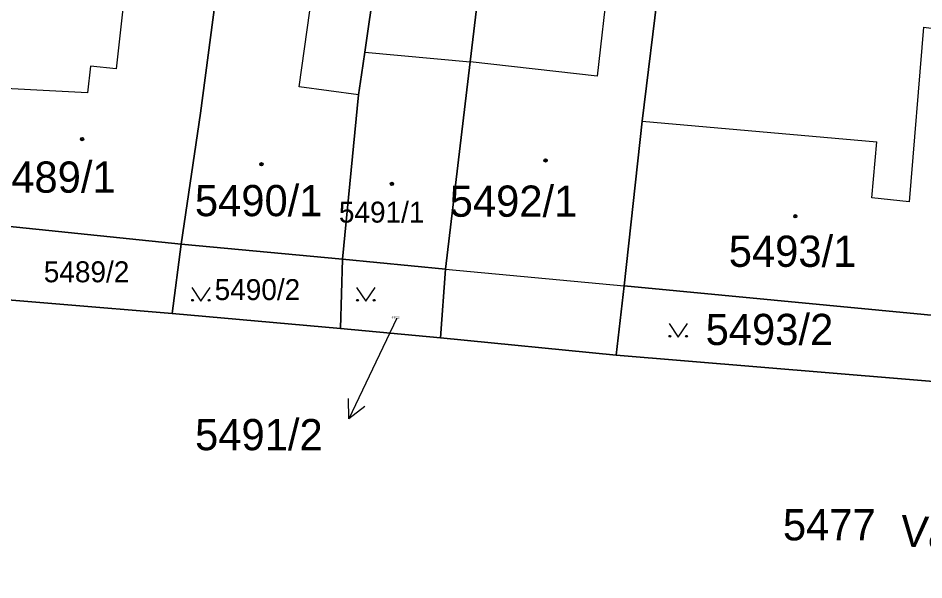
# Model space of a CAD drawing. Extents: x -596233 to -595156, y -1161235 to -1159375.
# Drawn here: x -595289.7 to -595240.34, y -1160964.03 to -1160933.43 of the extents above; entities that cross this region are included whole.
import ezdxf

# ---------------------------------------------------------------- set-up
doc = ezdxf.new("R2010")
doc.units = 0
for name, color, linetype in [('KN_CAR_KR', 7, 'Continuous'), ('KN_KULTURY', 7, 'Continuous'), ('KN_PARC_CIS_POM', 7, 'Continuous'), ('KN_PARC_CIS_POZ', 7, 'Continuous'), ('KN_PARC_CIS_STAV', 7, 'Continuous'), ('KN_PARC_PLOCHA', 7, 'Continuous'), ('KN_ULICE', 7, 'Continuous'), ('PARC_C_SIPKA', 7, 'Continuous'), ('parcely_l', 7, 'Continuous')]:
    doc.layers.add(name, color=color, linetype=linetype)

msp = doc.modelspace()

# ---------------------------------------------------------------- linework, layer by layer
at = {"layer": 'KN_CAR_KR'}
for points in [[(-595283.08, -1160924.72), (-595284.35, -1160936.19)], [(-595274.38, -1160937.18), (-595273.36, -1160929.91)], [(-595257.54, -1160931.31), (-595258.15, -1160936.6)], [(-595240.36, -1160933.92), (-595241.14, -1160943.43)], [(-595240.36, -1160933.92), (-595235.88, -1160934.48)], [(-595270.8, -1160935.29), (-595265.07, -1160935.81)], [(-595258.15, -1160936.6), (-595265.07, -1160935.81)], [(-595285.75, -1160936.04), (-595285.91, -1160937.5)], [(-595284.35, -1160936.19), (-595285.75, -1160936.04)], [(-595285.91, -1160937.5), (-595292.48, -1160937.16)], [(-595271.16, -1160937.61), (-595274.38, -1160937.18)], [(-595255.7, -1160939.05), (-595242.9, -1160940.17)], [(-595243.19, -1160943.22), (-595242.9, -1160940.17)], [(-595241.14, -1160943.43), (-595243.19, -1160943.22)], [(-595266.41, -1160947.1), (-595256.68, -1160948.02)]]:
    msp.add_lwpolyline(points, dxfattribs=at)
at = {"layer": 'KN_KULTURY'}
for points in [[(-595280.2418, -1160948.1016), (-595279.7418, -1160948.8516), (-595279.2418, -1160948.1016)], [(-595271.2518, -1160948.1016), (-595270.7518, -1160948.8516), (-595270.2518, -1160948.1016)], [(-595254.2318, -1160950.0616), (-595253.7318, -1160950.8116), (-595253.2318, -1160950.0616)]]:
    msp.add_lwpolyline(points, dxfattribs=at)
for centre, radius in [((-595286.21, -1160940.02), 0.09), ((-595286.21, -1160940.02), 0.0398), ((-595260.96, -1160941.18), 0.09), ((-595260.96, -1160941.18), 0.0398), ((-595276.44, -1160941.39), 0.09), ((-595276.44, -1160941.39), 0.0398), ((-595269.33, -1160942.46), 0.09), ((-595269.33, -1160942.46), 0.0398), ((-595247.35, -1160944.22), 0.09), ((-595247.35, -1160944.22), 0.0398), ((-595280.192, -1160948.8014), 0.05), ((-595279.2926, -1160948.8014), 0.05), ((-595271.202, -1160948.8014), 0.05), ((-595270.3026, -1160948.8014), 0.05), ((-595254.182, -1160950.7614), 0.05), ((-595253.2826, -1160950.7614), 0.05)]:
    msp.add_circle(centre, radius, dxfattribs=at)
at = {"layer": 'KN_PARC_PLOCHA'}
for points in [[(-595266.25, -1160916.13), (-595267.59, -1160925.75), (-595269.38, -1160925.41), (-595269.69, -1160927.55), (-595270.8, -1160935.29), (-595270.99, -1160936.52), (-595271.16, -1160937.61), (-595272.02, -1160946.57), (-595280.81, -1160945.74), (-595279.76, -1160938.6), (-595278.68, -1160930.35), (-595278.14, -1160925.28), (-595277.84, -1160922.87), (-595277.45, -1160919.8), (-595277.17, -1160917.53), (-595276.91, -1160915.53), (-595276.81, -1160914.77), (-595273.72, -1160915.17)], [(-595244.13, -1160921.95), (-595244.15, -1160922.05), (-595244.81, -1160926.85), (-595245.32, -1160930.53), (-595243.16, -1160930.73), (-595235.62, -1160931.44), (-595235.72, -1160933), (-595235.88, -1160934.48), (-595236.23, -1160937.63), (-595236.36, -1160938.75), (-595236.57, -1160940.62), (-595237.47, -1160949.84), (-595256.68, -1160948.02), (-595255.7, -1160939.05), (-595254.76, -1160931.48), (-595254.61, -1160930.31), (-595254.24, -1160926.72), (-595254.11, -1160925.74), (-595252.49, -1160925.93), (-595247.38, -1160926.54), (-595246.86, -1160921.66)], [(-595290.43, -1160923.53), (-595290.5, -1160924.04), (-595286.01, -1160924.39), (-595284.35, -1160924.58), (-595283.08, -1160924.72), (-595278.14, -1160925.28), (-595278.68, -1160930.35), (-595279.76, -1160938.6), (-595280.81, -1160945.74), (-595293.14, -1160944.48), (-595292.48, -1160937.16), (-595291.76, -1160929.72), (-595291.16, -1160926.03), (-595290.81, -1160923.6), (-595290.79, -1160923.48)], [(-595267.59, -1160925.75), (-595264.91, -1160925.94), (-595264.01, -1160926.01), (-595264.31, -1160929.47), (-595264.43, -1160930.47), (-595265.07, -1160935.81), (-595266.41, -1160947.1), (-595272.02, -1160946.57), (-595271.16, -1160937.61), (-595270.99, -1160936.52), (-595270.8, -1160935.29), (-595269.69, -1160927.55), (-595269.38, -1160925.41)], [(-595254.24, -1160926.72), (-595254.61, -1160930.31), (-595254.76, -1160931.48), (-595255.7, -1160939.05), (-595256.68, -1160948.02), (-595257.11, -1160951.8), (-595266.69, -1160950.85), (-595266.41, -1160947.1), (-595265.07, -1160935.81), (-595264.43, -1160930.47), (-595264.31, -1160929.47), (-595264.01, -1160926.01), (-595260.72, -1160926.25)], [(-595280.81, -1160945.74), (-595281.31, -1160949.53), (-595293.57, -1160948.51), (-595293.14, -1160944.48)], [(-595272.02, -1160946.57), (-595272.14, -1160950.34), (-595281.31, -1160949.53), (-595280.81, -1160945.74)], [(-595266.41, -1160947.1), (-595266.69, -1160950.85), (-595272.14, -1160950.34), (-595272.02, -1160946.57)], [(-595237.47, -1160949.84), (-595237.62, -1160953.41), (-595257.11, -1160951.8), (-595256.68, -1160948.02)]]:
    msp.add_lwpolyline(points, close=True, dxfattribs=at)
msp.add_lwpolyline([(-595293.57, -1160948.51), (-595281.31, -1160949.53), (-595272.14, -1160950.34), (-595266.69, -1160950.85), (-595257.11, -1160951.8), (-595237.62, -1160953.41), (-595229.01, -1160954.32), (-595219.65, -1160955.05), (-595213.14, -1160955.64), (-595207.07, -1160956.15), (-595200.45, -1160956.75), (-595181.53, -1160958.48), (-595158.2304, -1160960.6301), (-595158.2304, -1160980.5637)], dxfattribs=at)
at = {"layer": 'PARC_C_SIPKA'}
for points in [[(-595269.06, -1160949.78), (-595270.39, -1160952.56), (-595271.6861, -1160955.2656)], [(-595270.8031, -1160954.5797), (-595271.6861, -1160955.2656), (-595271.705, -1160954.1477)]]:
    msp.add_lwpolyline(points, dxfattribs=at)
at = {"layer": 'parcely_l'}
for points in [[(-595280.81, -1160945.74), (-595279.76, -1160938.6), (-595278.68, -1160930.35), (-595278.14, -1160925.28)], [(-595267.59, -1160925.75), (-595269.38, -1160925.41), (-595269.69, -1160927.55), (-595270.8, -1160935.29), (-595270.99, -1160936.52), (-595271.16, -1160937.61), (-595272.02, -1160946.57)], [(-595264.01, -1160926.01), (-595264.31, -1160929.47), (-595264.43, -1160930.47), (-595265.07, -1160935.81), (-595266.41, -1160947.1)], [(-595256.68, -1160948.02), (-595255.7, -1160939.05), (-595254.76, -1160931.48), (-595254.61, -1160930.31), (-595254.24, -1160926.72)], [(-595293.14, -1160944.48), (-595280.81, -1160945.74)], [(-595280.81, -1160945.74), (-595281.31, -1160949.53)], [(-595272.02, -1160946.57), (-595280.81, -1160945.74)], [(-595272.14, -1160950.34), (-595272.02, -1160946.57)], [(-595266.41, -1160947.1), (-595272.02, -1160946.57)], [(-595266.69, -1160950.85), (-595266.41, -1160947.1)], [(-595256.68, -1160948.02), (-595257.11, -1160951.8)], [(-595237.47, -1160949.84), (-595256.68, -1160948.02)], [(-595281.31, -1160949.53), (-595293.57, -1160948.51)], [(-595281.31, -1160949.53), (-595272.14, -1160950.34)], [(-595272.14, -1160950.34), (-595266.69, -1160950.85)], [(-595266.69, -1160950.85), (-595257.11, -1160951.8)], [(-595257.11, -1160951.8), (-595237.62, -1160953.41)]]:
    msp.add_lwpolyline(points, dxfattribs=at)

# ---------------------------------------------------------------- texts
at = {"layer": 'KN_PARC_CIS_POM'}
msp.add_text('5491/2', height=0.1, dxfattribs=at).set_placement((-595269.3433, -1160949.78))
at = {"layer": 'KN_PARC_CIS_POZ'}
for s, height, p in [('5489/2', 1.14, (-595288.3, -1160947.82)), ('5490/2', 1.14, (-595278.99, -1160948.79)), ('5493/2', 1.7, (-595252.2366, -1160951.24)), ('5491/2', 1.7, (-595280.0566, -1160956.97)), ('5477', 1.7, (-595248.0266, -1160961.88))]:
    msp.add_text(s, height=height, dxfattribs=at).set_placement(p)
at = {"layer": 'KN_PARC_CIS_STAV'}
for s, height, p in [('5489/1', 1.7, (-595291.3366, -1160942.94)), ('5490/1', 1.7, (-595280.0666, -1160944.22)), ('5492/1', 1.7, (-595266.1816, -1160944.25)), ('5491/1', 1.14, (-595272.22, -1160944.57)), ('5493/1', 1.7, (-595250.9766, -1160946.98))]:
    msp.add_text(s, height=height, dxfattribs=at).set_placement(p)
at = {"layer": 'KN_ULICE'}
msp.add_text('Vančurova', height=1.7, rotation=356.07532, dxfattribs=at).set_placement((-595241.6693, -1160962.1858))

doc.saveas('drawing.dxf')
